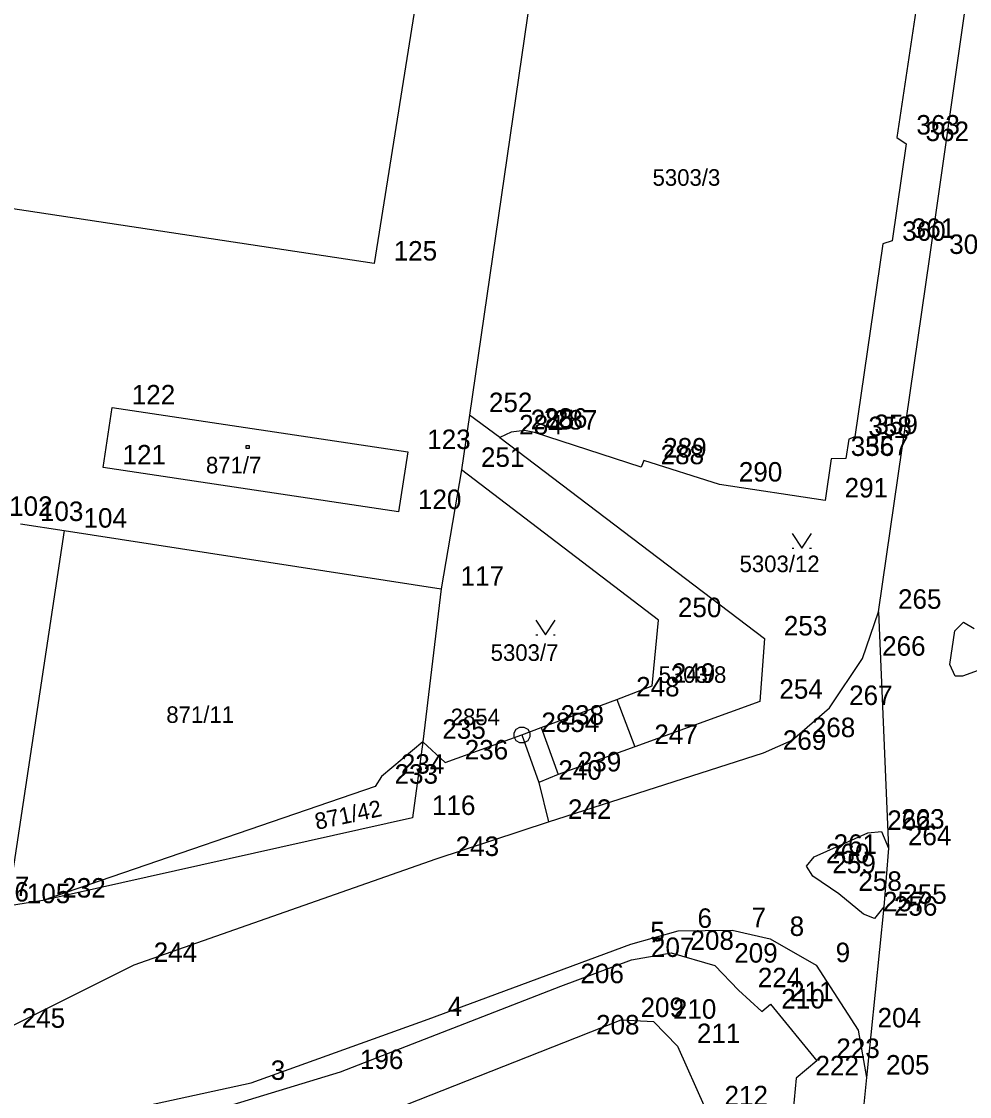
# Model space of a CAD drawing. Extents: x -822293 to -820259, y -1071573 to -1068794.
# Drawn here: x -821964.6 to -821867.3, y -1070218.9 to -1070108.5 of the extents above; entities that cross this region are included whole.
import ezdxf

# ---------------------------------------------------------------- set-up
doc = ezdxf.new("R2010")
doc.units = 0
for name, color, linetype in [('Vrstva 10', 7, 'Continuous'), ('Vrstva 11', 7, 'Continuous'), ('Vrstva 14', 7, 'Continuous'), ('Vrstva 16', 7, 'Continuous'), ('Vrstva 2', 7, 'Continuous'), ('Vrstva 3', 7, 'Continuous'), ('Vrstva 5', 7, 'Continuous'), ('Vrstva 6', 7, 'Continuous'), ('Vrstva 8', 7, 'Continuous'), ('Vrstva 9', 7, 'Continuous')]:
    doc.layers.add(name, color=color, linetype=linetype)

# ---------------------------------------------------------------- blocks, each defined once
blk = doc.blocks.new('Z314')
at = {"layer": 'Vrstva 2'}
for p, q in [((-100, 70), (0, -80)), ((0, -80), (100, 70)), ((-100, -80), (-80, -80)), ((80, -80), (100, -80))]:
    blk.add_line(p, q, dxfattribs=at)
blk = doc.blocks.new('Z402')
at = {"layer": 'Vrstva 2'}
for p, q in [((-10, 10), (20, 10)), ((-10, -20), (-10, 10)), ((20, 10), (20, -20)), ((20, -20), (-10, -20))]:
    blk.add_line(p, q, dxfattribs=at)
blk = doc.blocks.new('Z101')
at = {"layer": 'Vrstva 2'}
for p, q in [((-80, 20), (-60, 60)), ((-80, -20), (-80, 20)), ((-60, 60), (-20, 80)), ((-20, 80), (20, 80)), ((0, 0), (0, 0)), ((20, 80), (60, 60)), ((60, 60), (80, 20)), ((80, 20), (80, -20)), ((-60, -60), (-80, -20)), ((-20, -80), (-60, -60)), ((20, -80), (-20, -80)), ((60, -60), (20, -80)), ((80, -20), (60, -60))]:
    blk.add_line(p, q, dxfattribs=at)

msp = doc.modelspace()

# ---------------------------------------------------------------- linework, layer by layer
at = {"layer": 'Vrstva 2'}
for p, q in [((-821921.35, -1070089.15), (-821928.39, -1070133.39)), ((-821871.36, -1070132.71), (-821865.65, -1070092.66)), ((-821911.1, -1070097.2), (-821918.61, -1070148.95)), ((-821871.42, -1070098.16), (-821874.73, -1070120.45)), ((-821874.73, -1070120.45), (-821873.79, -1070121.12)), ((-821873.79, -1070121.12), (-821875.21, -1070131.06)), ((-821928.39, -1070133.39), (-821976.69, -1070126.09)), ((-821876.19, -1070131.36), (-821879.04, -1070151.2)), ((-821875.21, -1070131.06), (-821876.19, -1070131.36)), ((-821876.62, -1070169.14), (-821871.36, -1070132.71)), ((-821956.23, -1070154.32), (-821955.28, -1070148.16)), ((-821955.28, -1070148.16), (-821924.95, -1070152.74)), ((-821918.61, -1070148.95), (-821919.43, -1070154.57)), ((-821915.51, -1070151.24), (-821918.61, -1070148.95)), ((-821912.97, -1070150.55), (-821914.32, -1070150.7)), ((-821911.94, -1070150.74), (-821912.97, -1070150.55)), ((-821914.32, -1070150.7), (-821915.51, -1070151.24)), ((-821915.51, -1070151.24), (-821888.34, -1070171.88)), ((-821900.99, -1070154.3), (-821911.94, -1070150.74)), ((-821879.66, -1070151.41), (-821879.99, -1070153.4)), ((-821879.04, -1070151.2), (-821879.66, -1070151.41)), ((-821924.95, -1070152.74), (-821925.9, -1070158.9)), ((-821900.72, -1070153.61), (-821900.99, -1070154.3)), ((-821892.96, -1070156.08), (-821900.72, -1070153.61)), ((-821881.47, -1070153.45), (-821882.1, -1070157.71)), ((-821879.99, -1070153.4), (-821881.47, -1070153.45)), ((-821925.9, -1070158.9), (-821956.23, -1070154.32)), ((-821919.43, -1070154.57), (-821921.52, -1070166.78)), ((-821899.21, -1070170), (-821919.43, -1070154.57)), ((-821882.1, -1070157.71), (-821892.96, -1070156.08)), ((-821921.52, -1070166.78), (-821923.4, -1070182.49)), ((-821878.25, -1070173.96), (-821876.62, -1070169.14)), ((-821876.62, -1070169.14), (-821875.6, -1070193.42)), ((-821899.84, -1070176.74), (-821899.21, -1070170)), ((-821888.34, -1070171.88), (-821888.8, -1070178.37)), ((-821881.64, -1070179.02), (-821878.25, -1070173.96)), ((-821903.5, -1070178.14), (-821899.84, -1070176.74)), ((-821911.26, -1070181.04), (-821903.5, -1070178.14)), ((-821888.8, -1070178.37), (-821901.63, -1070183.02)), ((-821885.47, -1070182.32), (-821881.64, -1070179.02)), ((-821913.23, -1070181.79), (-821911.26, -1070181.04)), ((-821923.4, -1070182.49), (-821927.65, -1070186.07)), ((-821923.4, -1070182.49), (-821924.46, -1070190.31)), ((-821923.4, -1070182.49), (-821921.1, -1070184.61)), ((-821921.1, -1070184.61), (-821913.23, -1070181.79)), ((-821888.44, -1070183.62), (-821885.47, -1070182.32)), ((-821910.5, -1070190.71), (-821888.44, -1070183.62)), ((-821901.63, -1070183.02), (-821909.49, -1070185.84)), ((-821909.49, -1070185.84), (-821911.49, -1070186.69)), ((-821927.65, -1070186.07), (-821928.3, -1070187.1)), ((-821911.49, -1070186.69), (-821910.5, -1070190.71)), ((-821928.3, -1070187.1), (-821962.41, -1070198.79)), ((-821924.46, -1070190.31), (-821962.41, -1070198.79)), ((-821922.03, -1070194.52), (-821910.5, -1070190.71)), ((-821875.6, -1070193.42), (-821876.08, -1070199.43)), ((-821953.03, -1070205.4), (-821922.03, -1070194.52)), ((-821962.41, -1070198.79), (-821966.05, -1070199.37)), ((-821876.08, -1070199.43), (-821877.85, -1070216.96)), ((-821902.05, -1070203.28), (-821897.2, -1070201.9)), ((-821897.2, -1070201.9), (-821891.65, -1070201.83)), ((-821891.65, -1070201.83), (-821887.74, -1070202.73)), ((-821922.84, -1070210.96), (-821902.05, -1070203.28)), ((-821887.74, -1070202.73), (-821883.02, -1070205.42)), ((-821901.98, -1070204.89), (-821897.92, -1070204.16)), ((-821897.92, -1070204.16), (-821893.43, -1070205.47)), ((-821966.58, -1070212.16), (-821953.03, -1070205.4)), ((-821909.22, -1070207.58), (-821901.98, -1070204.89)), ((-821893.43, -1070205.47), (-821891.01, -1070208)), ((-821883.02, -1070205.42), (-821878.72, -1070212.12)), ((-821931.86, -1070216.39), (-821909.22, -1070207.58)), ((-821891.01, -1070208), (-821888.6, -1070210.18)), ((-821888.6, -1070210.18), (-821887.7, -1070209.43)), ((-821887.7, -1070209.43), (-821882.95, -1070215.26)), ((-821941.01, -1070217.51), (-821922.84, -1070210.96)), ((-821907.62, -1070212.84), (-821903.05, -1070211.06)), ((-821903.05, -1070211.06), (-821899.73, -1070211.23)), ((-821899.73, -1070211.23), (-821897.26, -1070213.73)), ((-821878.72, -1070212.12), (-821877.85, -1070216.96)), ((-821928.88, -1070221.25), (-821907.62, -1070212.84)), ((-821897.26, -1070213.73), (-821894.43, -1070220.12)), ((-821882.95, -1070215.26), (-821885.09, -1070217.04)), ((-821948.84, -1070221.53), (-821931.86, -1070216.39)), ((-821961.8, -1070222.01), (-821941.01, -1070217.51)), ((-821885.09, -1070217.04), (-821887.37, -1070243.06)), ((-821877.85, -1070216.96), (-821881.44, -1070252.03))]:
    msp.add_line(p, q, dxfattribs=at)
at = {"layer": 'Vrstva 3'}
for p, q in [((-821964.71, -1070160.13), (-821960.23, -1070160.81)), ((-821960.23, -1070160.81), (-821966.05, -1070199.37)), ((-821960.23, -1070160.81), (-821921.52, -1070166.78)), ((-821868.79, -1070171.11), (-821867.88, -1070170.2)), ((-821867.88, -1070170.2), (-821866.79, -1070170.86)), ((-821869.3, -1070174.56), (-821868.79, -1070171.11)), ((-821868.75, -1070175.76), (-821869.3, -1070174.56)), ((-821867.99, -1070175.77), (-821868.75, -1070175.76)), ((-821866, -1070175.03), (-821867.99, -1070175.77)), ((-821903.5, -1070178.14), (-821901.63, -1070183.02)), ((-821911.26, -1070181.04), (-821909.49, -1070185.84)), ((-821913.23, -1070181.79), (-821911.49, -1070186.69)), ((-821883.23, -1070194.3), (-821877.72, -1070191.84)), ((-821877.72, -1070191.84), (-821876.3, -1070191.71)), ((-821876.3, -1070191.71), (-821875.6, -1070193.42)), ((-821884.02, -1070195.26), (-821883.23, -1070194.3)), ((-821883.36, -1070196.29), (-821884.02, -1070195.26)), ((-821880.69, -1070198.1), (-821883.36, -1070196.29)), ((-821878.16, -1070200.2), (-821880.69, -1070198.1)), ((-821877.04, -1070200.65), (-821878.16, -1070200.2)), ((-821876.08, -1070199.43), (-821877.04, -1070200.65))]:
    msp.add_line(p, q, dxfattribs=at)
at = {"layer": 'Vrstva 8'}
for p, q in [((-821874.73, -1070120.45), (-821874.73, -1070120.45)), ((-821873.79, -1070121.12), (-821873.79, -1070121.12)), ((-821876.19, -1070131.36), (-821876.19, -1070131.36)), ((-821875.21, -1070131.06), (-821875.21, -1070131.06)), ((-821871.36, -1070132.71), (-821871.36, -1070132.71)), ((-821928.39, -1070133.39), (-821928.39, -1070133.39)), ((-821955.28, -1070148.16), (-821955.28, -1070148.16)), ((-821918.61, -1070148.95), (-821918.61, -1070148.95)), ((-821912.97, -1070150.55), (-821912.97, -1070150.55)), ((-821915.51, -1070151.24), (-821915.51, -1070151.24)), ((-821914.32, -1070150.7), (-821914.32, -1070150.7)), ((-821911.94, -1070150.74), (-821911.94, -1070150.74)), ((-821879.66, -1070151.41), (-821879.66, -1070151.41)), ((-821879.04, -1070151.2), (-821879.04, -1070151.2)), ((-821924.95, -1070152.74), (-821924.95, -1070152.74)), ((-821900.72, -1070153.61), (-821900.72, -1070153.61)), ((-821881.47, -1070153.45), (-821881.47, -1070153.45)), ((-821879.99, -1070153.4), (-821879.99, -1070153.4)), ((-821956.23, -1070154.32), (-821956.23, -1070154.32)), ((-821919.43, -1070154.57), (-821919.43, -1070154.57)), ((-821900.99, -1070154.3), (-821900.99, -1070154.3)), ((-821892.96, -1070156.08), (-821892.96, -1070156.08)), ((-821882.1, -1070157.71), (-821882.1, -1070157.71)), ((-821925.9, -1070158.9), (-821925.9, -1070158.9)), ((-821960.23, -1070160.81), (-821960.23, -1070160.81)), ((-821921.52, -1070166.78), (-821921.52, -1070166.78)), ((-821876.62, -1070169.14), (-821876.62, -1070169.14)), ((-821899.21, -1070170), (-821899.21, -1070170)), ((-821867.88, -1070170.2), (-821867.88, -1070170.2)), ((-821868.79, -1070171.11), (-821868.79, -1070171.11)), ((-821888.34, -1070171.88), (-821888.34, -1070171.88)), ((-821878.25, -1070173.96), (-821878.25, -1070173.96)), ((-821869.3, -1070174.56), (-821869.3, -1070174.56)), ((-821868.75, -1070175.76), (-821868.75, -1070175.76)), ((-821867.99, -1070175.77), (-821867.99, -1070175.77)), ((-821899.84, -1070176.74), (-821899.84, -1070176.74)), ((-821903.5, -1070178.14), (-821903.5, -1070178.14)), ((-821888.8, -1070178.37), (-821888.8, -1070178.37)), ((-821881.64, -1070179.02), (-821881.64, -1070179.02)), ((-821911.26, -1070181.04), (-821911.26, -1070181.04)), ((-821923.4, -1070182.49), (-821923.4, -1070182.49)), ((-821913.23, -1070181.79), (-821913.23, -1070181.79)), ((-821885.47, -1070182.32), (-821885.47, -1070182.32)), ((-821901.63, -1070183.02), (-821901.63, -1070183.02)), ((-821888.44, -1070183.62), (-821888.44, -1070183.62)), ((-821921.1, -1070184.61), (-821921.1, -1070184.61)), ((-821909.49, -1070185.84), (-821909.49, -1070185.84)), ((-821927.65, -1070186.07), (-821927.65, -1070186.07)), ((-821911.49, -1070186.69), (-821911.49, -1070186.69)), ((-821928.3, -1070187.1), (-821928.3, -1070187.1)), ((-821924.46, -1070190.31), (-821924.46, -1070190.31)), ((-821910.5, -1070190.71), (-821910.5, -1070190.71)), ((-821877.72, -1070191.84), (-821877.72, -1070191.84)), ((-821876.3, -1070191.71), (-821876.3, -1070191.71)), ((-821875.6, -1070193.42), (-821875.6, -1070193.42)), ((-821922.03, -1070194.52), (-821922.03, -1070194.52)), ((-821883.23, -1070194.3), (-821883.23, -1070194.3)), ((-821884.02, -1070195.26), (-821884.02, -1070195.26)), ((-821883.36, -1070196.29), (-821883.36, -1070196.29)), ((-821962.41, -1070198.79), (-821962.41, -1070198.79)), ((-821880.69, -1070198.1), (-821880.69, -1070198.1)), ((-821878.16, -1070200.2), (-821878.16, -1070200.2)), ((-821876.08, -1070199.43), (-821876.08, -1070199.43)), ((-821877.04, -1070200.65), (-821877.04, -1070200.65)), ((-821897.2, -1070201.9), (-821897.2, -1070201.9)), ((-821891.65, -1070201.83), (-821891.65, -1070201.83)), ((-821902.05, -1070203.28), (-821902.05, -1070203.28)), ((-821887.74, -1070202.73), (-821887.74, -1070202.73)), ((-821897.92, -1070204.16), (-821897.92, -1070204.16)), ((-821953.03, -1070205.4), (-821953.03, -1070205.4)), ((-821901.98, -1070204.89), (-821901.98, -1070204.89)), ((-821893.43, -1070205.47), (-821893.43, -1070205.47)), ((-821883.02, -1070205.42), (-821883.02, -1070205.42)), ((-821909.22, -1070207.58), (-821909.22, -1070207.58)), ((-821891.01, -1070208), (-821891.01, -1070208)), ((-821888.6, -1070210.18), (-821888.6, -1070210.18)), ((-821887.7, -1070209.43), (-821887.7, -1070209.43)), ((-821922.84, -1070210.96), (-821922.84, -1070210.96)), ((-821903.05, -1070211.06), (-821903.05, -1070211.06)), ((-821899.73, -1070211.23), (-821899.73, -1070211.23)), ((-821878.72, -1070212.12), (-821878.72, -1070212.12)), ((-821907.62, -1070212.84), (-821907.62, -1070212.84)), ((-821897.26, -1070213.73), (-821897.26, -1070213.73)), ((-821882.95, -1070215.26), (-821882.95, -1070215.26)), ((-821931.86, -1070216.39), (-821931.86, -1070216.39)), ((-821941.01, -1070217.51), (-821941.01, -1070217.51)), ((-821885.09, -1070217.04), (-821885.09, -1070217.04)), ((-821877.85, -1070216.96), (-821877.85, -1070216.96))]:
    msp.add_line(p, q, dxfattribs=at)

# ---------------------------------------------------------------- block references
at = {"layer": 'Vrstva 10', "xscale": 0.01, "yscale": 0.01}
for p in [(-821884.5, -1070161.82), (-821910.8, -1070170.71)]:
    msp.add_blockref('Z314', p, dxfattribs=at)
at = {"layer": 'Vrstva 11', "xscale": 0.01, "yscale": 0.01}
msp.add_blockref('Z402', (-821941.42, -1070152.18), dxfattribs=at)
at = {"layer": 'Vrstva 14', "xscale": 0.01, "yscale": 0.01}
msp.add_blockref('Z101', (-821913.23, -1070181.79), dxfattribs=at)

# ---------------------------------------------------------------- texts
at = {"layer": 'Vrstva 16'}
msp.add_text('2854', height=1.7, dxfattribs=at).set_placement((-821920.54, -1070180.79))
at = {"layer": 'Vrstva 5'}
for s, p in [('5303/3', (-821899.816, -1070125.41)), ('5303/12', (-821890.886, -1070165.08)), ('5303/7', (-821916.436, -1070174.19)), ('5303/8', (-821899.196, -1070176.45)), ('871/11', (-821949.733, -1070180.56))]:
    msp.add_text(s, height=1.7, dxfattribs=at).set_placement(p)
msp.add_text('871/42', height=1.7, rotation=12, dxfattribs=at).set_placement((-821934.292, -1070191.547))
at = {"layer": 'Vrstva 6'}
msp.add_text('871/7', height=1.7, dxfattribs=at).set_placement((-821945.666, -1070154.94))
at = {"layer": 'Vrstva 9'}
for s, p in [('363', (-821872.73, -1070120.15)), ('362', (-821871.79, -1070120.82)), ('360', (-821874.19, -1070131.06)), ('361', (-821873.21, -1070130.76)), ('300', (-821869.36, -1070132.41)), ('125', (-821926.39, -1070133.09)), ('122', (-821953.28, -1070147.86)), ('252', (-821916.61, -1070148.65)), ('285', (-821912.32, -1070150.4)), ('286', (-821910.97, -1070150.25)), ('284', (-821913.51, -1070150.94)), ('287', (-821909.94, -1070150.44)), ('358', (-821877.66, -1070151.11)), ('359', (-821877.04, -1070150.9)), ('123', (-821922.95, -1070152.44)), ('289', (-821898.72, -1070153.31)), ('356', (-821879.47, -1070153.15)), ('357', (-821877.99, -1070153.1)), ('121', (-821954.23, -1070154.02)), ('251', (-821917.43, -1070154.27)), ('288', (-821898.99, -1070154)), ('290', (-821890.96, -1070155.78)), ('291', (-821880.1, -1070157.41)), ('120', (-821923.9, -1070158.6)), ('102', (-821965.87, -1070159.3)), ('103', (-821962.71, -1070159.83)), ('104', (-821958.23, -1070160.51)), ('117', (-821919.52, -1070166.48)), ('265', (-821874.62, -1070168.84)), ('250', (-821897.21, -1070169.7)), ('253', (-821886.34, -1070171.58)), ('266', (-821876.25, -1070173.66)), ('249', (-821897.84, -1070176.44)), ('248', (-821901.5, -1070177.84)), ('254', (-821886.8, -1070178.07)), ('267', (-821879.64, -1070178.72)), ('238', (-821909.26, -1070180.74)), ('235', (-821921.4, -1070182.19)), ('2854', (-821911.23, -1070181.49)), ('268', (-821883.47, -1070182.02)), ('247', (-821899.63, -1070182.72)), ('269', (-821886.44, -1070183.32)), ('236', (-821919.1, -1070184.31)), ('239', (-821907.49, -1070185.54)), ('233', (-821926.3, -1070186.8)), ('234', (-821925.65, -1070185.77)), ('240', (-821909.49, -1070186.39)), ('116', (-821922.46, -1070190.01)), ('242', (-821908.5, -1070190.41)), ('262', (-821875.72, -1070191.54)), ('263', (-821874.3, -1070191.41)), ('264', (-821873.6, -1070193.12)), ('243', (-821920.03, -1070194.22)), ('261', (-821881.23, -1070194)), ('260', (-821882.02, -1070194.96)), ('259', (-821881.36, -1070195.99)), ('258', (-821878.69, -1070197.8)), ('226', (-821968.3, -1070198.9)), ('227', (-821968.25, -1070198.33)), ('232', (-821960.41, -1070198.49)), ('105', (-821964.05, -1070199.07)), ('257', (-821876.16, -1070199.9)), ('255', (-821874.08, -1070199.13)), ('256', (-821875.04, -1070200.35)), ('6', (-821895.2, -1070201.6)), ('7', (-821889.65, -1070201.53)), ('5', (-821900.05, -1070202.98)), ('8', (-821885.74, -1070202.43)), ('208', (-821895.92, -1070203.86)), ('244', (-821951.03, -1070205.1)), ('207', (-821899.98, -1070204.59)), ('209', (-821891.43, -1070205.17)), ('9', (-821881.02, -1070205.12)), ('206', (-821907.22, -1070207.28)), ('224', (-821889.01, -1070207.7)), ('210', (-821886.6, -1070209.88)), ('211', (-821885.7, -1070209.13)), ('4', (-821920.84, -1070210.66)), ('209', (-821901.05, -1070210.76)), ('210', (-821897.73, -1070210.93)), ('245', (-821964.58, -1070211.86)), ('204', (-821876.72, -1070211.82)), ('208', (-821905.62, -1070212.54)), ('211', (-821895.26, -1070213.43)), ('223', (-821880.95, -1070214.96)), ('196', (-821929.86, -1070216.09)), ('3', (-821939.01, -1070217.21)), ('222', (-821883.09, -1070216.74)), ('205', (-821875.85, -1070216.66)), ('212', (-821892.43, -1070219.82))]:
    msp.add_text(s, height=2, dxfattribs=at).set_placement(p)

doc.saveas('drawing.dxf')
